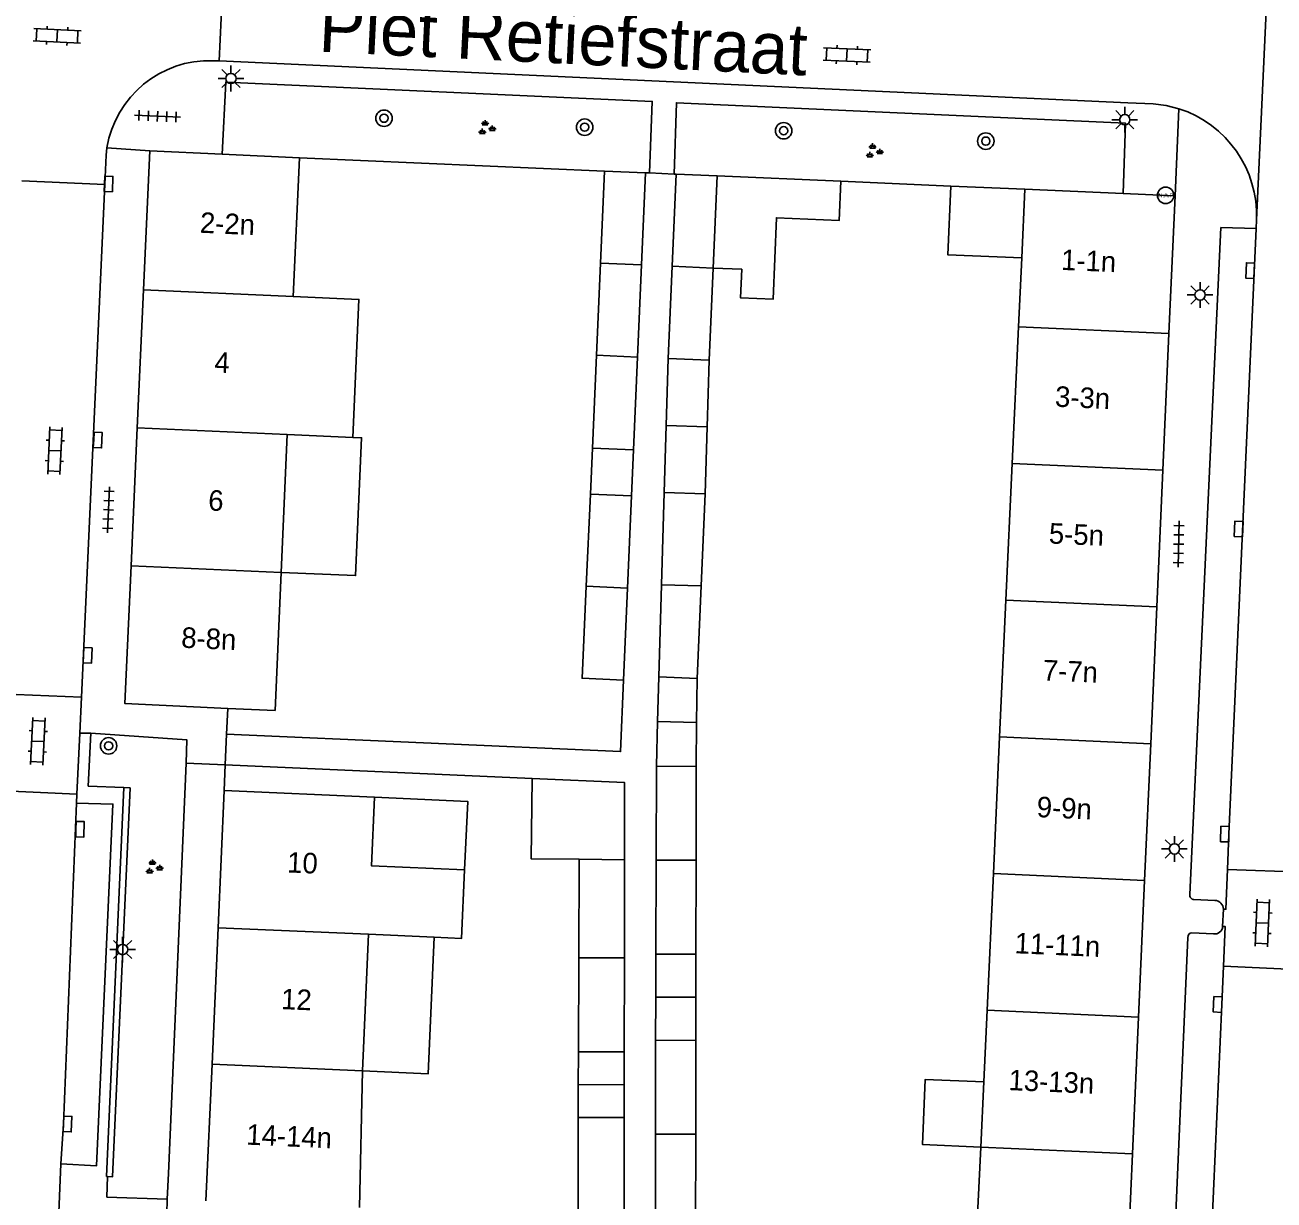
# Model space of a CAD drawing. Extents: x 132994 to 136000, y 393499 to 395512.
# Drawn here: x 133342.4 to 133403.2, y 395277.5 to 395334.7 of the extents above; entities that cross this region are included whole.
import ezdxf

# ---------------------------------------------------------------- set-up
doc = ezdxf.new("R2010")
doc.units = 0
for name, color, linetype in [('gg-afsc-erfafscheiding', 7, 'Continuous'), ('gg-afsc-muur', 7, 'Continuous'), ('gg-anno-huisnummerreeks BGT', 7, 'Continuous'), ('gg-anno-openbare ruimte label', 7, 'Continuous'), ('gg-bbg-bijgebouw', 7, 'Continuous'), ('gg-bbg-gedigitaliseerde bebouwing', 7, 'Continuous'), ('gg-bbg-gedigitaliseerde bijgebouw', 7, 'Continuous'), ('gg-bbg-hoofdgebouw', 7, 'Continuous'), ('gg-bbg-luifel en loopbrug', 7, 'Continuous'), ('gg-bbg-tussenscheiding', 7, 'Continuous'), ('gg-knt-verharding', 7, 'Continuous'), ('gg-knt-verharding nz', 7, 'Continuous'), ('gt-grn-weggrens', 7, 'Continuous'), ('gt-symb-boom', 7, 'Continuous'), ('gt-symb-groenvak', 7, 'Continuous'), ('gt-symb-hoogtemerk', 7, 'Continuous'), ('gt-symb-klinker verharding', 7, 'Continuous'), ('gt-symb-kolk', 7, 'Continuous'), ('gt-symb-lichtmast', 7, 'Continuous'), ('gt-symb-tegel verharding', 7, 'Continuous')]:
    doc.layers.add(name, color=color, linetype=linetype)

# ---------------------------------------------------------------- blocks, each defined once
blk = doc.blocks.new('gt0-TEG1')
at = {"layer": 'gt-symb-tegel verharding'}
for p, q in [((-1.125, 0), (1.125, 0)), ((-0.9, -0.25), (-0.9, 0.25)), ((-0.45, -0.25), (-0.45, 0.25)), ((0, -0.25), (0, 0.25)), ((0.45, -0.25), (0.45, 0.25)), ((0.9, -0.25), (0.9, 0.25))]:
    blk.add_line(p, q, dxfattribs=at)
blk = doc.blocks.new('gt0-KL1')
at = {"layer": 'gt-symb-klinker verharding'}
for p, q in [((-1.15, 0.3), (1.15, 0.3)), ((-1, -0.3), (-1, 0.3)), ((-0.5, 0.3), (-0.5, 0.45)), ((0, -0.3), (0, 0.3)), ((0.5, 0.3), (0.5, 0.45)), ((1, -0.3), (1, 0.3)), ((-1.15, -0.3), (1.15, -0.3)), ((-0.5, -0.45), (-0.5, -0.3)), ((0.5, -0.45), (0.5, -0.3))]:
    blk.add_line(p, q, dxfattribs=at)
blk = doc.blocks.new('gt0-BOOM')
at = {"layer": 'gt-symb-boom'}
for radius in [0.4, 0.2]:
    blk.add_circle((0, 0), radius, dxfattribs=at)
blk = doc.blocks.new('gt0-KOLK')
at = {"layer": 'gt-symb-kolk'}
blk.add_lwpolyline([(0, 0), (0.375, 0), (0.375, 0.4), (-0.375, 0.4), (-0.375, 0), (0, 0)], dxfattribs=at)
blk = doc.blocks.new('gt0-LMAST')
at = {"layer": 'gt-symb-lichtmast'}
for p, q in [((-0.005, 0.246), (-0.005, 0.621)), ((-0.182, 0.173), (-0.447, 0.438)), ((0.172, 0.173), (0.437, 0.438)), ((-0.255, -0.004), (-0.63, -0.004)), ((-0.182, -0.181), (-0.447, -0.446)), ((-0.005, -0.254), (-0.005, -0.629)), ((0.437, -0.446), (0.172, -0.181)), ((0.245, -0.004), (0.62, -0.004))]:
    blk.add_line(p, q, dxfattribs=at)
blk.add_circle((-0.005, -0.004), 0.25, dxfattribs=at)
blk = doc.blocks.new('gt0-GRVAK')
at = {"layer": 'gt-symb-groenvak'}
for p, q in [((-0.11, 0.189), (-0.228, 0.24)), ((-0.182, 0.153), (0.088, 0.153)), ((-0.091, 0.211), (-0.156, 0.322)), ((-0.047, 0.214), (-0.047, 0.393)), ((-0.004, 0.211), (0.061, 0.322)), ((0.015, 0.189), (0.133, 0.24)), ((0.262, -0.052), (0.197, 0.059)), ((0.305, -0.049), (0.305, 0.13)), ((0.349, -0.052), (0.414, 0.059)), ((-0.245, -0.228), (-0.363, -0.177)), ((-0.318, -0.264), (-0.047, -0.264)), ((-0.226, -0.206), (-0.291, -0.095)), ((-0.183, -0.203), (-0.183, -0.024)), ((-0.139, -0.206), (-0.074, -0.095)), ((-0.12, -0.228), (-0.002, -0.177)), ((0.243, -0.074), (0.125, -0.023)), ((0.17, -0.11), (0.441, -0.11)), ((0.368, -0.074), (0.486, -0.023))]:
    blk.add_line(p, q, dxfattribs=at)
blk = doc.blocks.new('gt0-HMERK')
at = {"layer": 'gt-symb-hoogtemerk'}
blk.add_circle((0, 0), 0.4, dxfattribs=at)
blk.add_text('N.A.P', height=0.2, dxfattribs=at).set_placement((-0.354, -0.1))

msp = doc.modelspace()

# ---------------------------------------------------------------- linework, layer by layer
at = {"layer": 'gg-afsc-erfafscheiding'}
msp.add_line((133352.176, 395298.695), (133367.107, 395298.031), dxfattribs=at)
msp.add_lwpolyline([(133352.243, 395300.193), (133371.412, 395299.341), (133371.563, 395302.815)], dxfattribs=at)
at = {"layer": 'gg-afsc-muur'}
for p, q in [((133355.786, 395328.229), (133370.626, 395327.585)), ((133387.485, 395326.856), (133382.134, 395327.087))]:
    msp.add_line(p, q, dxfattribs=at)
at = {"layer": 'gg-bbg-bijgebouw'}
for p, q in [((133372.634, 395327.498), (133370.626, 395327.585)), ((133376.111, 395327.347), (133374.113, 395327.434))]:
    msp.add_line(p, q, dxfattribs=at)
at = {"layer": 'gg-bbg-gedigitaliseerde bebouwing'}
for p, q in [((133391.09, 395326.7), (133390.935, 395323.354)), ((133390.935, 395323.354), (133390.781, 395320.007)), ((133390.781, 395320.007), (133390.475, 395313.355)), ((133358.384, 395314.627), (133355.192, 395314.766)), ((133390.475, 395313.355), (133390.168, 395306.704)), ((133390.168, 395306.704), (133389.862, 395300.052)), ((133389.862, 395300.052), (133389.555, 395293.4)), ((133389.555, 395293.4), (133389.248, 395286.749)), ((133359.144, 395290.447), (133358.85, 395283.803)), ((133362.347, 395290.306), (133359.144, 395290.447)), ((133389.248, 395286.749), (133389.088, 395283.271)), ((133358.85, 395283.803), (133358.716, 395277.152)), ((133389.088, 395283.271), (133388.942, 395280.097)), ((133388.942, 395280.097), (133388.635, 395273.446))]:
    msp.add_line(p, q, dxfattribs=at)
for points in [[(133355.484, 395321.479), (133358.676, 395321.34), (133358.384, 395314.627)], [(133359.439, 395297.114), (133359.291, 395293.781), (133363.826, 395293.581)], [(133363.826, 395293.581), (133363.679, 395290.247), (133362.347, 395290.306)]]:
    msp.add_lwpolyline(points, dxfattribs=at)
at = {"layer": 'gg-bbg-gedigitaliseerde bijgebouw'}
for p, q in [((133370.626, 395327.585), (133370.432, 395323.104)), ((133372.44, 395323.017), (133372.634, 395327.498)), ((133374.113, 395327.434), (133373.918, 395322.953)), ((133375.916, 395322.866), (133376.111, 395327.347)), ((133370.432, 395323.104), (133370.238, 395318.622)), ((133372.245, 395318.535), (133372.44, 395323.017)), ((133373.918, 395322.953), (133373.722, 395318.471)), ((133375.722, 395318.384), (133375.916, 395322.866)), ((133370.238, 395318.622), (133372.245, 395318.535)), ((133373.722, 395318.471), (133375.722, 395318.384)), ((133369.744, 395307.383), (133369.944, 395311.865)), ((133369.944, 395311.865), (133371.95, 395311.775)), ((133371.95, 395311.775), (133371.749, 395307.294)), ((133373.535, 395311.937), (133373.407, 395307.452)), ((133375.534, 395311.88), (133373.535, 395311.937)), ((133375.334, 395307.398), (133375.534, 395311.88)), ((133373.407, 395307.452), (133373.279, 395302.969)), ((133371.749, 395307.294), (133371.563, 395302.815)), ((133375.334, 395307.398), (133375.133, 395302.886)), ((133375.133, 395302.886), (133373.279, 395302.969)), ((133373.155, 395298.621), (133373.15, 395294.049)), ((133375.09, 395298.619), (133373.155, 395298.621)), ((133375.085, 395294.047), (133375.09, 395298.619)), ((133369.388, 395289.309), (133369.393, 395294.099)), ((133371.604, 395294.071), (133371.599, 395289.305)), ((133373.15, 395294.049), (133373.126, 395289.477)), ((133375.085, 395294.047), (133375.08, 395289.474)), ((133369.388, 395289.309), (133369.363, 395284.737)), ((133371.599, 395289.305), (133371.594, 395284.733)), ((133375.08, 395289.474), (133373.126, 395289.477)), ((133373.121, 395285.291), (133373.116, 395280.719)), ((133375.076, 395285.289), (133373.121, 395285.291)), ((133375.071, 395280.717), (133375.076, 395285.289)), ((133369.363, 395284.737), (133371.594, 395284.733)), ((133369.342, 395276.679), (133369.345, 395281.531)), ((133369.345, 395281.531), (133371.592, 395281.529)), ((133371.592, 395281.529), (133371.588, 395276.678)), ((133373.116, 395280.719), (133373.111, 395276.147)), ((133375.071, 395280.717), (133375.066, 395276.145))]:
    msp.add_line(p, q, dxfattribs=at)
for points in [[(133369.744, 395307.383), (133369.544, 395302.905), (133371.563, 395302.815)], [(133369.393, 395294.099), (133367.058, 395294.128), (133367.107, 395298.031)], [(133367.107, 395298.031), (133371.607, 395297.831), (133371.604, 395294.071)]]:
    msp.add_lwpolyline(points, dxfattribs=at)
at = {"layer": 'gg-bbg-hoofdgebouw'}
for p, q in [((133348.5, 395328.57), (133348.196, 395321.807)), ((133348.5, 395328.57), (133352.03, 395328.405)), ((133352.03, 395328.405), (133355.786, 395328.229)), ((133355.786, 395328.229), (133355.484, 395321.479)), ((133391.09, 395326.7), (133395.871, 395326.491)), ((133395.871, 395326.491), (133398.4, 395326.38)), ((133398.4, 395326.38), (133398.102, 395319.68)), ((133348.196, 395321.807), (133347.894, 395315.095)), ((133398.102, 395319.68), (133397.805, 395313.028)), ((133347.894, 395315.095), (133347.592, 395308.383)), ((133355.192, 395314.766), (133354.896, 395308.055)), ((133397.805, 395313.028), (133397.509, 395306.376)), ((133354.896, 395308.055), (133354.6, 395301.331)), ((133397.509, 395306.376), (133397.213, 395299.723)), ((133352.3, 395301.438), (133354.6, 395301.331)), ((133397.213, 395299.723), (133396.916, 395293.071)), ((133351.825, 395290.769), (133352.12, 395297.45)), ((133352.12, 395297.45), (133359.439, 395297.114)), ((133396.916, 395293.071), (133396.62, 395286.419)), ((133351.531, 395284.125), (133351.825, 395290.769)), ((133396.62, 395286.419), (133396.324, 395279.767)), ((133351.237, 395277.481), (133351.531, 395284.125)), ((133396.324, 395279.767), (133396.028, 395273.115))]:
    msp.add_line(p, q, dxfattribs=at)
msp.add_lwpolyline([(133347.592, 395308.383), (133347.29, 395301.67), (133352.3, 395301.438)], dxfattribs=at)
at = {"layer": 'gg-bbg-luifel en loopbrug'}
for p, q in [((133382.134, 395327.087), (133376.111, 395327.347)), ((133391.09, 395326.7), (133387.485, 395326.856)), ((133370.238, 395318.622), (133370.041, 395314.103)), ((133372.245, 395318.535), (133372.048, 395314.013)), ((133373.722, 395318.471), (133373.628, 395315.204)), ((133375.722, 395318.384), (133375.628, 395315.132)), ((133373.628, 395315.204), (133373.535, 395311.937)), ((133373.628, 395315.204), (133375.628, 395315.132)), ((133375.628, 395315.132), (133375.534, 395311.88)), ((133370.041, 395314.103), (133369.944, 395311.865)), ((133370.041, 395314.103), (133372.048, 395314.013)), ((133372.048, 395314.013), (133371.95, 395311.775)), ((133373.279, 395302.969), (133373.217, 395300.795)), ((133375.133, 395302.886), (133375.112, 395300.753)), ((133373.217, 395300.795), (133373.155, 395298.621)), ((133373.217, 395300.795), (133375.112, 395300.753)), ((133375.112, 395300.753), (133375.09, 395298.619)), ((133373.123, 395287.384), (133373.126, 395289.477)), ((133375.08, 395289.474), (133375.078, 395287.382)), ((133373.121, 395285.291), (133373.123, 395287.384)), ((133375.078, 395287.382), (133373.123, 395287.384)), ((133375.078, 395287.382), (133375.076, 395285.289)), ((133369.354, 395283.134), (133369.363, 395284.737)), ((133371.594, 395284.733), (133371.593, 395283.131)), ((133369.345, 395281.531), (133369.354, 395283.134)), ((133369.354, 395283.134), (133371.593, 395283.131)), ((133371.593, 395283.131), (133371.592, 395281.529))]:
    msp.add_line(p, q, dxfattribs=at)
for points in [[(133375.916, 395322.866), (133377.311, 395322.808), (133377.253, 395321.413), (133378.832, 395321.348), (133378.996, 395325.311), (133382.055, 395325.184), (133382.134, 395327.087)], [(133390.935, 395323.354), (133387.346, 395323.503), (133387.485, 395326.856)], [(133358.384, 395314.627), (133358.808, 395314.609), (133358.516, 395307.898), (133354.896, 395308.055)], [(133363.826, 395293.581), (133363.973, 395296.915), (133359.439, 395297.114)], [(133362.347, 395290.306), (133362.053, 395283.662), (133358.85, 395283.803)], [(133388.942, 395280.097), (133386.112, 395280.215), (133386.244, 395283.39), (133389.088, 395283.271)]]:
    msp.add_lwpolyline(points, dxfattribs=at)
at = {"layer": 'gg-bbg-tussenscheiding'}
for p, q in [((133370.432, 395323.104), (133372.44, 395323.017)), ((133375.916, 395322.866), (133373.918, 395322.953)), ((133348.196, 395321.807), (133355.484, 395321.479)), ((133398.102, 395319.68), (133390.781, 395320.007)), ((133347.894, 395315.095), (133355.192, 395314.766)), ((133397.805, 395313.028), (133390.475, 395313.355)), ((133347.592, 395308.383), (133354.896, 395308.055)), ((133375.334, 395307.398), (133373.407, 395307.452)), ((133369.744, 395307.383), (133371.749, 395307.294)), ((133397.509, 395306.376), (133390.168, 395306.704)), ((133397.213, 395299.723), (133389.862, 395300.052)), ((133371.604, 395294.071), (133369.393, 395294.099)), ((133375.085, 395294.047), (133373.15, 395294.049)), ((133396.916, 395293.071), (133389.555, 395293.4)), ((133359.144, 395290.447), (133351.825, 395290.769)), ((133371.599, 395289.305), (133369.388, 395289.309)), ((133396.62, 395286.419), (133389.248, 395286.749)), ((133351.531, 395284.125), (133358.85, 395283.803)), ((133375.071, 395280.717), (133373.116, 395280.719)), ((133396.324, 395279.767), (133388.942, 395280.097))]:
    msp.add_line(p, q, dxfattribs=at)
at = {"layer": 'gg-knt-verharding'}
for p, q in [((133352.067, 395336.818), (133351.886, 395332.939)), ((133351.886, 395332.939), (133351.584, 395332.953)), ((133396.105, 395330.901), (133351.886, 395332.939)), ((133346.419, 395328.714), (133346.374, 395328.361)), ((133346.312, 395326.923), (133346.374, 395328.361)), ((133372.634, 395327.498), (133372.825, 395327.491)), ((133346.312, 395326.923), (133342.277, 395327.111)), ((133345.179, 395301.98), (133346.312, 395326.923)), ((133374.028, 395327.439), (133374.113, 395327.434)), ((133402.348, 395324.789), (133402.362, 395325.211)), ((133399.125, 395292.383), (133400.619, 395324.84)), ((133400.619, 395324.84), (133402.348, 395324.789)), ((133345.179, 395301.98), (133341.192, 395302.148)), ((133345.096, 395300.238), (133345.179, 395301.98)), ((133352.243, 395300.193), (133352.3, 395301.438)), ((133344.955, 395297.266), (133345.096, 395300.238)), ((133345.503, 395297.663), (133345.637, 395300.228)), ((133352.176, 395298.695), (133352.12, 395297.45)), ((133344.955, 395297.266), (133340.983, 395297.443)), ((133344.935, 395296.836), (133344.955, 395297.266)), ((133345.503, 395297.663), (133347.24, 395297.585)), ((133347.24, 395297.585), (133346.388, 395278.663)), ((133400.958, 395293.601), (133404.938, 395293.451)), ((133400.338, 395292.098), (133399.318, 395292.144)), ((133400.715, 395290.822), (133400.75, 395291.668)), ((133399.221, 395290.527), (133400.268, 395290.469)), ((133397.155, 395247.002), (133399.018, 395290.295)), ((133404.715, 395288.719), (133400.758, 395288.892)), ((133344.045, 395276.11), (133344.169, 395279.277)), ((133346.388, 395278.663), (133346.451, 395278.66))]:
    msp.add_line(p, q, dxfattribs=at)
for points in [[(133352.03, 395328.405), (133352.198, 395331.916), (133372.952, 395330.968), (133372.825, 395327.491)], [(133374.028, 395327.439), (133374.13, 395330.906), (133395.987, 395329.908), (133395.871, 395326.491)], [(133396.105, 395330.901), (133397.332, 395330.862), (133397.968, 395330.776), (133398.586, 395330.617)], [(133345.637, 395300.228), (133350.313, 395299.905), (133350.265, 395298.778)], [(133350.265, 395298.778), (133349.419, 395278.814), (133349.348, 395277.559)], [(133347.24, 395297.585), (133347.54, 395297.571), (133346.688, 395278.649), (133346.451, 395278.66)], [(133344.169, 395279.277), (133345.911, 395279.184), (133346.704, 395296.786), (133344.935, 395296.836)], [(133400.75, 395291.668), (133400.872, 395291.663), (133400.958, 395293.601)], [(133400.758, 395288.892), (133400.832, 395290.833), (133400.715, 395290.822)], [(133349.348, 395277.559), (133346.412, 395277.662), (133346.451, 395278.66)]]:
    msp.add_lwpolyline(points, dxfattribs=at)
for centre, radius, start, end in [((133351.415, 395327.893), 5.063, 88.08459, 170.66798), ((133396.915, 395325.428), 5.451, 357.71391, 72.1534), ((133399.316, 395292.34), 0.196, 167.20823, 270.6357), ((133400.323, 395291.671), 0.427, 359.54488, 88.00579), ((133399.248, 395290.299), 0.23, 96.679, 180.94915), ((133400.325, 395290.856), 0.391, 261.58547, 355.01148)]:
    msp.add_arc(centre, radius, start, end, dxfattribs=at)
at = {"layer": 'gg-knt-verharding nz'}
for p, q in [((133401.021, 395295.317), (133402.348, 395324.789)), ((133400.958, 395293.601), (133401.021, 395295.317)), ((133400.673, 395287.026), (133400.758, 395288.892)), ((133398.905, 395246.845), (133400.673, 395287.026))]:
    msp.add_line(p, q, dxfattribs=at)
msp.add_lwpolyline([(133344.935, 395296.836), (133344.298, 395281.228), (133344.169, 395279.277)], dxfattribs=at)
at = {"layer": 'gt-grn-weggrens'}
for p, q in [((133402.362, 395325.211), (133402.989, 395338.958)), ((133398.586, 395330.617), (133398.4, 395326.38)), ((133348.5, 395328.57), (133346.419, 395328.714)), ((133374.028, 395327.439), (133372.825, 395327.491)), ((133345.637, 395300.228), (133345.096, 395300.238)), ((133352.243, 395300.193), (133352.176, 395298.695)), ((133352.176, 395298.695), (133350.265, 395298.778)), ((133349.318, 395275.905), (133349.348, 395277.559))]:
    msp.add_line(p, q, dxfattribs=at)

# ---------------------------------------------------------------- block references
at = {"layer": 'gt-symb-boom'}
for p in [(133359.902, 395330.154), (133369.667, 395329.717), (133379.353, 395329.544), (133389.188, 395329.04), (133346.497, 395299.617)]:
    msp.add_blockref('gt0-BOOM', p, dxfattribs=at)
at = {"layer": 'gt-symb-groenvak'}
for p in [(133364.867, 395329.673), (133383.726, 395328.54), (133348.678, 395293.702)]:
    msp.add_blockref('gt0-GRVAK', p, dxfattribs=at)
at = {"layer": 'gt-symb-hoogtemerk'}
msp.add_blockref('gt0-HMERK', (133397.94, 395326.4), dxfattribs=at)
at = {"layer": 'gt-symb-klinker verharding'}
for p, rotation in [((133343.993, 395334.163), -2.6936110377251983), ((133382.43, 395333.23), -2.693611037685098), ((133343.882, 395313.977), -92.46466335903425), ((133343.05, 395299.838), 87.30638896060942), ((133402.65, 395291), -92.46466335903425)]:
    msp.add_blockref('gt0-KL1', p, dxfattribs=dict(at, rotation=rotation))
at = {"layer": 'gt-symb-kolk'}
for p, rotation in [((133346.296, 395326.968), -92.407413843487), ((133402.253, 395322.73), 87.42085249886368), ((133345.772, 395314.503), -92.6936110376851), ((133401.692, 395310.162), 87.42085250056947), ((133345.277, 395304.026), -92.75083479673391), ((133344.905, 395295.564), -91.31757062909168), ((133401.021, 395295.317), 88.39613722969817), ((133400.673, 395287.026), 87.42085250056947), ((133344.298, 395281.228), -92.40741384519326)]:
    msp.add_blockref('gt0-KOLK', p, dxfattribs=dict(at, rotation=rotation))
at = {"layer": 'gt-symb-lichtmast'}
for p in [(133352.457, 395332.091), (133395.956, 395330.085), (133399.62, 395321.558), (133398.372, 395294.604), (133347.185, 395289.709)]:
    msp.add_blockref('gt0-LMAST', p, dxfattribs=at)
at = {"layer": 'gt-symb-tegel verharding'}
for p, rotation in [((133348.878, 395330.252), -2.5219079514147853), ((133346.492, 395311.099), -92.1783688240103), ((133398.574, 395309.433), -90.91665425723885)]:
    msp.add_blockref('gt0-TEG1', p, dxfattribs=dict(at, rotation=rotation))

# ---------------------------------------------------------------- texts
at = {"layer": 'gg-anno-huisnummerreeks BGT'}
for s, rotation, p in [('2-2n', 357.4, (133350.925, 395324.584)), ('1-1n', 357.5, (133392.836, 395322.776)), ('4', 357.4, (133351.631, 395317.789)), ('3-3n', 357.4, (133392.54, 395316.122)), ('6', 357.4, (133351.329, 395311.072)), ('5-5n', 357.5, (133392.243, 395309.463)), ('8-8n', 357.4, (133350.017, 395304.397)), ('7-7n', 357.5, (133391.947, 395302.806)), ('9-9n', 357.4, (133391.65, 395296.153)), ('10', 357.5, (133355.17, 395293.46)), ('11-11n', 357.5, (133390.577, 395289.527)), ('12', 357.5, (133354.876, 395286.811)), ('13-13n', 357.5, (133390.281, 395282.87)), ('14-14n', 357.5, (133353.185, 395280.216))]:
    msp.add_text(s, height=1, rotation=rotation, dxfattribs=at).set_placement(p)
at = {"layer": 'gg-anno-openbare ruimte label'}
msp.add_text('Piet Retiefstraat', height=2.5, rotation=357.2, dxfattribs=at).set_placement((133356.689, 395333.396))

doc.saveas('drawing.dxf')
